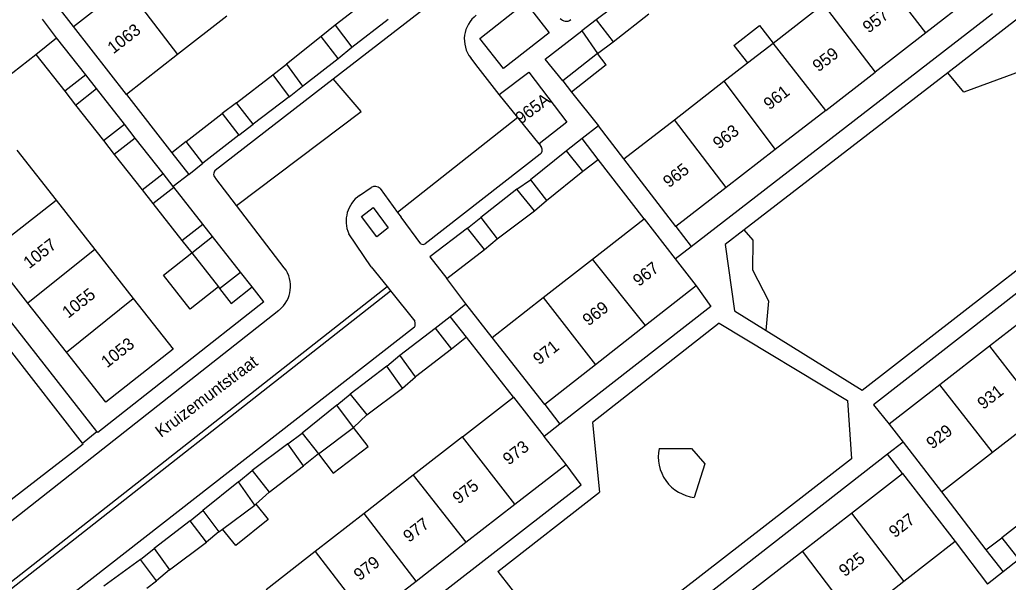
# Model space of a CAD drawing. Extents: x 194485 to 197793, y 468269 to 470822.
# Drawn here: x 196172.6 to 196270.4, y 470382.1 to 470437.7 of the extents above; entities that cross this region are included whole.
import ezdxf

# ---------------------------------------------------------------- set-up
doc = ezdxf.new("R2010")
doc.units = 0
for name, color, linetype in [('BGT grensvlak begroeid terreindeel', 7, 'Continuous'), ('BGT grensvlak gebouwinstallatie plus 1', 7, 'Continuous'), ('BGT grensvlak onbegroeid terreindeel', 7, 'Continuous'), ('BGT grensvlak pand op maaiveld', 7, 'Continuous'), ('BGT grensvlak pand op maaiveld LR', 7, 'Continuous'), ('BGT grensvlak wegdeel', 7, 'Continuous'), ('BGT tekst huisnummerreeks', 7, 'Continuous'), ('BGT tekst openbare ruimte label weg', 7, 'Continuous')]:
    doc.layers.add(name, color=color, linetype=linetype)

msp = doc.modelspace()

# ---------------------------------------------------------------- linework, layer by layer
at = {"layer": 'BGT grensvlak begroeid terreindeel'}
for points in [[(196296.149, 470448.349), (196279.911, 470435.709), (196266.009, 470430.58), (196264.413, 470432.51)], [(196246.466, 470406.984), (196246.703, 470409.905), (196245.124, 470412.972), (196245.157, 470415.932), (196244.285, 470416.952)]]:
    msp.add_lwpolyline(points, dxfattribs=at)
at = {"layer": 'BGT grensvlak gebouwinstallatie plus 1'}
for p, q in [((196203.826, 470437.219), (196202.449, 470436.086)), ((196229.651, 470437.738), (196228.21, 470436.642)), ((196243.256, 470435.209), (196245.784, 470437.171)), ((196245.784, 470437.171), (196247.133, 470435.434)), ((196229.757, 470434.4), (196231.337, 470435.574)), ((196243.256, 470435.209), (196244.606, 470433.471)), ((196204.109, 470433.921), (196205.486, 470435.042)), ((196230.625, 470433.301), (196229.757, 470434.4)), ((196197.647, 470432.285), (196198.999, 470433.354)), ((196230.625, 470433.301), (196227.201, 470430.597)), ((196180.224, 470430.928), (196179.158, 470432.285)), ((196226.332, 470431.695), (196227.201, 470430.597)), ((196177.083, 470430.673), (196178.156, 470429.305)), ((196199.294, 470430.108), (196200.583, 470431.164)), ((196194.07, 470429.527), (196192.654, 470428.482)), ((196184.056, 470426.043), (196182.984, 470427.409)), ((196194.314, 470426.331), (196195.729, 470427.426)), ((196180.917, 470425.786), (196181.983, 470424.427)), ((196189.09, 470425.699), (196187.671, 470424.593)), ((196228.252, 470425.983), (196226.698, 470424.766)), ((196229.844, 470423.927), (196228.252, 470425.983)), ((196187.671, 470424.593), (196189.346, 470422.443)), ((196189.346, 470422.443), (196190.75, 470423.56)), ((196228.331, 470422.755), (196229.844, 470423.927)), ((196187.82, 470421.246), (196186.806, 470422.538)), ((196221.781, 470420.99), (196223.134, 470421.906)), ((196184.742, 470420.91), (196185.81, 470419.549)), ((196187.878, 470421.172), (196187.82, 470421.246)), ((196223.543, 470418.827), (196224.743, 470419.856)), ((196216.916, 470417.138), (196218.243, 470418.169)), ((196191.705, 470416.294), (196190.733, 470417.532)), ((196188.67, 470415.904), (196189.637, 470414.671)), ((196218.588, 470415.024), (196219.851, 470416.067)), ((196195.62, 470411.304), (196194.47, 470412.769)), ((196192.402, 470411.147), (196193.552, 470409.681)), ((196193.552, 470409.681), (196195.62, 470411.304)), ((196213.719, 470407.235), (196215.189, 470408.392)), ((196216.812, 470406.324), (196215.189, 470408.392)), ((196216.812, 470406.324), (196215.327, 470405.159)), ((196208.929, 470403.485), (196210.23, 470404.554)), ((196210.5, 470401.294), (196211.763, 470402.401)), ((196203.988, 470399.594), (196205.327, 470400.701)), ((196205.635, 470397.416), (196206.973, 470398.639)), ((196207.089, 470395.507), (196205.635, 470397.416)), ((196199.135, 470395.767), (196200.551, 470396.85)), ((196203.638, 470392.878), (196207.089, 470395.507)), ((196202.184, 470394.787), (196200.706, 470393.615)), ((196202.184, 470394.787), (196203.638, 470392.878)), ((196194.256, 470392.029), (196195.633, 470393.15)), ((196197.293, 470390.985), (196195.98, 470389.803)), ((196195.98, 470389.803), (196195.879, 470389.712)), ((196189.492, 470388.165), (196190.743, 470389.195)), ((196192.339, 470387.081), (196191.101, 470386.038)), ((196268.189, 470385.3), (196269.745, 470386.497)), ((196184.576, 470384.338), (196185.928, 470385.432)), ((196268.189, 470385.3), (196269.877, 470383.106)), ((196271.439, 470384.327), (196269.877, 470383.106)), ((196187.448, 470383.305), (196186.159, 470382.236))]:
    msp.add_line(p, q, dxfattribs=at)
for points in [[(196192.274, 470411.311), (196189.481, 470409.119), (196186.844, 470412.48), (196189.637, 470414.671)], [(196195.98, 470389.803), (196197.2, 470388.291), (196194.007, 470385.714), (196192.692, 470387.344)]]:
    msp.add_lwpolyline(points, dxfattribs=at)
at = {"layer": 'BGT grensvlak onbegroeid terreindeel'}
msp.add_line((196168.441, 470429.8), (196174.229, 470434.31), dxfattribs=at)
msp.add_lwpolyline([(196235.868, 470395.324), (196239.055, 470395.324), (196240.394, 470393.79), (196239.341, 470390.48)], dxfattribs=at)
msp.add_arc((196239.826, 470394.495), 4.044, 168.1724, 263.10633, dxfattribs=at)
at = {"layer": 'BGT grensvlak pand op maaiveld'}
for p, q in [((196177.946, 470437.069), (196183.065, 470441.064)), ((196233.241, 470440.445), (196229.651, 470437.738)), ((196267.267, 470440.348), (196262.25, 470436.459)), ((196207.428, 470440.003), (196203.826, 470437.219)), ((196247.133, 470435.434), (196252.086, 470439.281)), ((196193.116, 470438.117), (196188.23, 470434.296)), ((196231.337, 470435.574), (196234.838, 470438.344)), ((196203.826, 470437.219), (196205.486, 470435.042)), ((196205.486, 470435.042), (196209.076, 470437.813)), ((196229.651, 470437.738), (196231.337, 470435.574)), ((196183.184, 470430.349), (196177.946, 470437.069)), ((196228.21, 470436.642), (196229.757, 470434.4)), ((196262.25, 470436.459), (196257.224, 470432.564)), ((196174.229, 470434.31), (196176.276, 470435.959)), ((196179.158, 470432.285), (196176.276, 470435.959)), ((196202.449, 470436.086), (196198.999, 470433.354)), ((196204.109, 470433.921), (196202.449, 470436.086)), ((196244.606, 470433.471), (196247.133, 470435.434)), ((196174.229, 470434.31), (196177.083, 470430.673)), ((196188.23, 470434.296), (196183.184, 470430.349)), ((196229.757, 470434.4), (196226.332, 470431.695)), ((196198.999, 470433.354), (196200.583, 470431.164)), ((196200.583, 470431.164), (196204.109, 470433.921)), ((196242.27, 470431.657), (196244.606, 470433.471)), ((196179.158, 470432.285), (196177.083, 470430.673)), ((196194.07, 470429.527), (196197.647, 470432.285)), ((196197.647, 470432.285), (196199.294, 470430.108)), ((196252.34, 470428.779), (196257.224, 470432.564)), ((196237.373, 470427.853), (196242.27, 470431.657)), ((196178.156, 470429.305), (196180.224, 470430.928)), ((196182.984, 470427.409), (196180.224, 470430.928)), ((196221.889, 470428.079), (196220.045, 470430.353)), ((196178.156, 470429.305), (196180.917, 470425.786)), ((196195.729, 470427.426), (196194.07, 470429.527)), ((196199.294, 470430.108), (196195.729, 470427.426)), ((196189.09, 470425.699), (196192.654, 470428.482)), ((196192.654, 470428.482), (196194.314, 470426.331)), ((196252.34, 470428.779), (196247.355, 470424.916)), ((196180.917, 470425.786), (196182.984, 470427.409)), ((196223.994, 470425.482), (196221.889, 470428.079)), ((196232.379, 470423.975), (196237.373, 470427.853)), ((196184.056, 470426.043), (196181.983, 470424.427)), ((196186.806, 470422.538), (196184.056, 470426.043)), ((196190.75, 470423.56), (196189.09, 470425.699)), ((196194.314, 470426.331), (196190.75, 470423.56)), ((196172.34, 470424.833), (196176.22, 470419.891)), ((196181.983, 470424.427), (196184.742, 470420.91)), ((196226.698, 470424.766), (196223.134, 470421.906)), ((196228.331, 470422.755), (196226.698, 470424.766)), ((196247.355, 470424.916), (196242.49, 470421.145)), ((196237.502, 470417.279), (196232.379, 470423.975)), ((196184.742, 470420.91), (196186.806, 470422.538)), ((196224.743, 470419.856), (196228.331, 470422.755)), ((196223.134, 470421.906), (196224.743, 470419.856)), ((196185.81, 470419.549), (196187.878, 470421.172)), ((196190.733, 470417.532), (196187.878, 470421.172)), ((196221.781, 470420.99), (196218.243, 470418.169)), ((196223.543, 470418.827), (196221.781, 470420.99)), ((196242.49, 470421.145), (196237.502, 470417.279)), ((196176.22, 470419.891), (196180.044, 470415.021)), ((196185.81, 470419.549), (196188.67, 470415.904)), ((196219.851, 470416.067), (196223.543, 470418.827)), ((196218.243, 470418.169), (196219.851, 470416.067)), ((196229.272, 470414.06), (196234.39, 470418.055)), ((196234.39, 470418.055), (196237.461, 470414.088)), ((196188.67, 470415.904), (196190.733, 470417.532)), ((196218.588, 470415.024), (196216.916, 470417.138)), ((196189.637, 470414.671), (196191.705, 470416.294)), ((196194.47, 470412.769), (196191.705, 470416.294)), ((196173.436, 470409.715), (196169.558, 470414.659)), ((196180.044, 470415.021), (196183.866, 470410.152)), ((196189.637, 470414.671), (196192.274, 470411.311)), ((196214.872, 470412.15), (196218.588, 470415.024)), ((196224.401, 470410.258), (196229.272, 470414.06)), ((196237.461, 470414.088), (196239.525, 470411.423)), ((196192.402, 470411.147), (196194.47, 470412.769)), ((196192.274, 470411.311), (196192.402, 470411.147)), ((196239.525, 470411.423), (196234.531, 470407.5)), ((196219.351, 470406.316), (196224.401, 470410.258)), ((196177.252, 470404.85), (196173.436, 470409.715)), ((196273.349, 470409.182), (196268.544, 470405.443)), ((196210.23, 470404.554), (196213.719, 470407.235)), ((196213.719, 470407.235), (196215.327, 470405.159)), ((196234.531, 470407.5), (196229.577, 470403.609)), ((196224.549, 470399.659), (196219.351, 470406.316)), ((196215.327, 470405.159), (196211.763, 470402.401)), ((196268.544, 470405.443), (196263.62, 470401.611)), ((196211.763, 470402.401), (196210.23, 470404.554)), ((196208.929, 470403.485), (196205.327, 470400.701)), ((196210.5, 470401.294), (196208.929, 470403.485)), ((196229.577, 470403.609), (196224.549, 470399.659)), ((196206.973, 470398.639), (196210.5, 470401.294)), ((196263.62, 470401.611), (196258.629, 470397.727)), ((196205.327, 470400.701), (196206.973, 470398.639)), ((196216.435, 470396.478), (196221.464, 470400.396)), ((196221.464, 470400.396), (196224.502, 470396.525)), ((196203.988, 470399.594), (196200.551, 470396.85)), ((196205.635, 470397.416), (196203.988, 470399.594)), ((196268.851, 470394.957), (196273.708, 470398.735)), ((196202.184, 470394.787), (196205.635, 470397.416)), ((196258.629, 470397.727), (196259.997, 470395.948)), ((196200.551, 470396.85), (196202.184, 470394.787)), ((196216.435, 470396.478), (196211.554, 470392.675)), ((196226.688, 470393.74), (196224.502, 470396.525)), ((196199.135, 470395.767), (196195.633, 470393.15)), ((196200.706, 470393.615), (196199.135, 470395.767)), ((196259.997, 470395.948), (196263.789, 470391.019)), ((196263.789, 470391.019), (196268.851, 470394.957)), ((196195.633, 470393.15), (196197.293, 470390.985)), ((196197.293, 470390.985), (196200.706, 470393.615)), ((196221.61, 470389.8), (196226.688, 470393.74)), ((196211.554, 470392.675), (196206.708, 470388.9)), ((196254.896, 470388.926), (196259.943, 470392.846)), ((196259.943, 470392.846), (196265.142, 470386.125)), ((196194.256, 470392.029), (196190.743, 470389.195)), ((196195.879, 470389.712), (196194.256, 470392.029)), ((196192.692, 470387.344), (196195.879, 470389.712)), ((196216.76, 470386.037), (196221.61, 470389.8)), ((196273.322, 470389.293), (196269.745, 470386.497)), ((196190.743, 470389.195), (196192.339, 470387.081)), ((196206.708, 470388.9), (196201.862, 470385.125)), ((196250.061, 470385.168), (196254.896, 470388.926)), ((196189.492, 470388.165), (196185.928, 470385.432)), ((196191.101, 470386.038), (196189.492, 470388.165)), ((196192.339, 470387.081), (196192.692, 470387.344)), ((196269.745, 470386.497), (196271.439, 470384.327)), ((196185.928, 470385.432), (196187.448, 470383.305)), ((196187.448, 470383.305), (196191.101, 470386.038)), ((196211.827, 470382.21), (196216.76, 470386.037)), ((196265.142, 470386.125), (196260.076, 470382.174)), ((196184.576, 470384.338), (196180.947, 470381.694)), ((196186.159, 470382.236), (196184.576, 470384.338)), ((196201.862, 470385.125), (196196.993, 470381.332)), ((196245.074, 470381.293), (196250.061, 470385.168)), ((196185.216, 470381.489), (196186.159, 470382.236)), ((196206.979, 470378.449), (196211.827, 470382.21)), ((196260.076, 470382.174), (196255.194, 470378.366))]:
    msp.add_line(p, q, dxfattribs=at)
for points in [[(196226.332, 470431.695), (196224.596, 470433.846), (196228.21, 470436.642)], [(196220.045, 470430.353), (196222.991, 470432.557), (196226.724, 470427.608), (196223.994, 470425.482)], [(196216.916, 470417.138), (196213.2, 470414.276), (196214.872, 470412.15)], [(196183.866, 470410.152), (196187.805, 470405.135), (196181.132, 470399.904), (196177.252, 470404.85)]]:
    msp.add_lwpolyline(points, dxfattribs=at)
at = {"layer": 'BGT grensvlak pand op maaiveld LR'}
for p, q in [((196262.25, 470436.459), (196257.061, 470443.145)), ((196183.065, 470441.064), (196188.23, 470434.296)), ((196252.086, 470439.281), (196257.224, 470432.564)), ((196252.34, 470428.779), (196247.133, 470435.434)), ((196242.27, 470431.657), (196247.355, 470424.916)), ((196242.49, 470421.145), (196237.373, 470427.853)), ((196169.558, 470414.659), (196176.22, 470419.891)), ((196180.044, 470415.021), (196173.436, 470409.715)), ((196234.531, 470407.5), (196229.272, 470414.06)), ((196177.252, 470404.85), (196183.866, 470410.152)), ((196224.401, 470410.258), (196229.577, 470403.609)), ((196268.544, 470405.443), (196273.708, 470398.735)), ((196268.851, 470394.957), (196263.62, 470401.611)), ((196221.61, 470389.8), (196216.435, 470396.478)), ((196211.554, 470392.675), (196216.76, 470386.037)), ((196211.827, 470382.21), (196206.708, 470388.9)), ((196254.896, 470388.926), (196260.076, 470382.174)), ((196201.862, 470385.125), (196206.979, 470378.449)), ((196255.194, 470378.366), (196250.061, 470385.168))]:
    msp.add_line(p, q, dxfattribs=at)
at = {"layer": 'BGT grensvlak wegdeel'}
for p, q in [((196291.92, 470453.772), (196264.413, 470432.51)), ((196203.627, 470431.891), (196216.113, 470441.559)), ((196177.946, 470437.069), (196176.421, 470439.026)), ((196239.02, 470415.295), (196268.83, 470438.362)), ((196176.276, 470435.959), (196174.873, 470437.82)), ((196217.961, 470433.035), (196217.231, 470433.975)), ((196220.045, 470430.353), (196217.961, 470433.035)), ((196264.413, 470432.51), (196244.285, 470416.952)), ((196191.976, 470422.869), (196203.627, 470431.891)), ((196183.184, 470430.349), (196187.671, 470424.593)), ((196227.201, 470430.597), (196229.857, 470427.24)), ((196221.889, 470428.079), (196210.004, 470418.687)), ((196229.857, 470427.24), (196228.252, 470425.983)), ((196232.379, 470423.975), (196229.857, 470427.24)), ((196223.994, 470425.482), (196224.223, 470425.107)), ((196224.104, 470424.452), (196212.73, 470415.572)), ((196234.39, 470418.055), (196229.844, 470423.927)), ((196180.263, 470396.993), (196159.86, 470423.073)), ((196189.346, 470422.443), (196187.82, 470421.246)), ((196194.071, 470419.371), (196192.035, 470422.029)), ((196206.24, 470420.36), (196207.39, 470421.134)), ((196208.279, 470421.042), (196210.004, 470418.687)), ((196198.367, 470413.764), (196194.071, 470419.371)), ((196210.004, 470418.687), (196210.351, 470418.214)), ((196212.31, 470415.58), (196210.351, 470418.214)), ((196237.502, 470417.279), (196239.02, 470415.295)), ((196207.404, 470413.287), (196205.169, 470416.573)), ((196237.461, 470414.088), (196239.02, 470415.295)), ((196198.797, 470413.203), (196198.367, 470413.764)), ((196207.404, 470413.287), (196208.96, 470411.349)), ((196216.764, 470409.631), (196214.872, 470412.15)), ((196169.297, 470380.176), (196208.96, 470411.349)), ((196169.937, 470380.005), (196209.292, 470410.936)), ((196196.76, 470409.851), (196195.62, 470411.304)), ((196208.96, 470411.349), (196209.292, 470410.936)), ((196209.292, 470410.936), (196211.714, 470407.918)), ((196169.531, 470386.371), (196198.273, 470409.022)), ((196215.189, 470408.392), (196216.764, 470409.631)), ((196219.351, 470406.316), (196216.764, 470409.631)), ((196243.326, 470408.933), (196246.466, 470406.984)), ((196211.682, 470407.332), (196172.982, 470377.151)), ((196241.816, 470407.709), (196229.261, 470397.904)), ((196221.464, 470400.396), (196216.812, 470406.324)), ((196178.851, 470395.864), (196171.617, 470405.143)), ((196224.549, 470399.659), (196226.053, 470397.733)), ((196226.053, 470397.733), (196224.502, 470396.525)), ((196229.261, 470397.904), (196229.98, 470391.009)), ((196178.851, 470395.864), (196180.263, 470396.993)), ((196259.997, 470395.948), (196258.466, 470394.755)), ((196258.466, 470394.755), (196228.887, 470371.703)), ((196259.943, 470392.846), (196258.466, 470394.755)), ((196219.899, 470383.134), (196229.98, 470391.009)), ((196263.789, 470391.019), (196268.189, 470385.3)), ((196265.142, 470386.125), (196268.347, 470381.91)), ((196219.899, 470383.134), (196225.185, 470376.465)), ((196269.877, 470383.106), (196268.347, 470381.91))]:
    msp.add_line(p, q, dxfattribs=at)
for points in [[(196220.484, 470432.913), (196218.135, 470435.9), (196222.656, 470439.454), (196225.004, 470436.466), (196220.484, 470432.913)], [(196246.466, 470406.984), (196255.94, 470401.105), (196303.918, 470438.358)], [(196301.37, 470434.173), (196257.072, 470399.65), (196258.629, 470397.727)], [(196194.071, 470419.371), (196206.41, 470428.666), (196203.627, 470431.891)], [(196206.448, 470418.29), (196207.597, 470419.175), (196209.085, 470417.165), (196207.936, 470416.28), (196206.448, 470418.29)], [(196244.285, 470416.952), (196242.407, 470415.5), (196243.326, 470408.933)], [(196239.525, 470411.423), (196240.993, 470409.372), (196226.053, 470397.733)], [(196196.76, 470409.851), (196180.344, 470396.89), (196180.263, 470396.993)], [(196241.816, 470407.709), (196254.503, 470400.083), (196254.879, 470394.302), (196229.558, 470374.642)], [(196169.734, 470388.98), (196169.88, 470388.838), (196178.916, 470395.781), (196178.851, 470395.864)], [(196183.874, 470357.322), (196228.143, 470391.727), (196226.688, 470393.74)]]:
    msp.add_lwpolyline(points, dxfattribs=at)
for centre, radius, start, end in [((196219.598, 470435.816), 2.999, 127.13773, 217.86284), ((196226.681, 470438.348), 0.75, 218.16618, 307.82562), ((196223.799, 470424.846), 0.498, 307.78469, 31.62101), ((196192.362, 470422.474), 0.552, 134.31515, 233.72035), ((196207.781, 470420.568), 0.688, 43.55231, 124.63101), ((196208.007, 470417.815), 3.098, 124.7716, 203.64557), ((196212.527, 470415.927), 0.409, 238.0305, 299.78707), ((196196.415, 470411.378), 3.001, 308.26195, 37.45092), ((196210.882, 470407.67), 0.868, 337.12175, 16.6269)]:
    msp.add_arc(centre, radius, start, end, dxfattribs=at)

# ---------------------------------------------------------------- texts
at = {"layer": 'BGT tekst huisnummerreeks'}
for s, rotation, p in [('957', 37.8, (196256.58, 470436.365)), ('1063', 38, (196181.896, 470434.316)), ('959', 37.8, (196251.624, 470432.525)), ('965A', 36.8, (196222.207, 470427.369)), ('961', 37.8, (196246.782, 470428.773)), ('963', 37.8, (196241.765, 470424.884)), ('965', 37.8, (196236.835, 470421.064)), ('1057', 38.1, (196173.577, 470413.057)), ('967', 38.2, (196233.859, 470411.294)), ('1055', 38.1, (196177.421, 470408.149)), ('969', 38.1, (196228.882, 470407.388)), ('1053', 38.1, (196181.272, 470403.247)), ('971', 38.2, (196223.986, 470403.538)), ('931', 37.9, (196267.926, 470399.132)), ('929', 37.9, (196262.876, 470395.203)), ('973', 37.8, (196220.99, 470393.622)), ('975', 37.8, (196216.022, 470389.769)), ('977', 37.8, (196211.135, 470385.976)), ('927', 37.8, (196259.166, 470386.419)), ('979', 37.8, (196206.243, 470382.182)), ('925', 37.9, (196254.225, 470382.577))]:
    msp.add_text(s, height=1.2, rotation=rotation, dxfattribs=at).set_placement(p)
at = {"layer": 'BGT tekst openbare ruimte label weg'}
msp.add_text('Kruizemuntstraat', height=1.2, rotation=37, dxfattribs=at).set_placement((196186.608, 470396.363))

doc.saveas('drawing.dxf')
